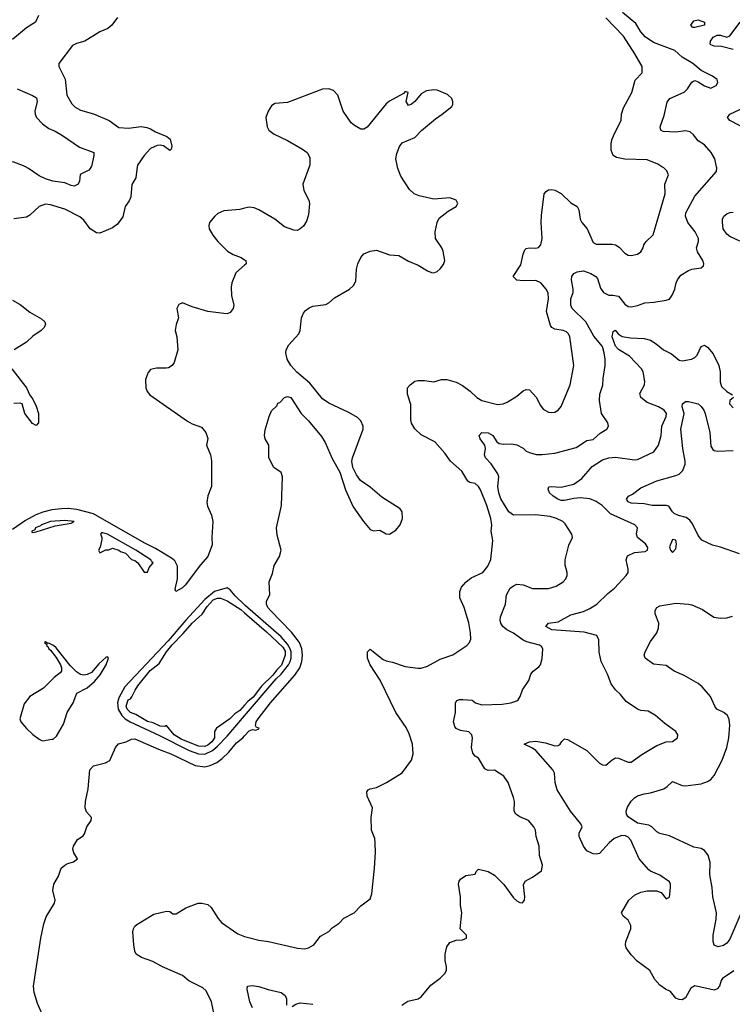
# Model space of a CAD drawing. Header units: inches. Extents: x 2001573 to 2220545, y 644482 to 846830.
# Tile 501 of 656: x 2118587 to 2123065, y 784735 to 790925. Entities that reach past the tile are written whole.
import ezdxf

# ---------------------------------------------------------------- set-up
doc = ezdxf.new("R2010")
doc.units = ezdxf.units.IN
doc.header["$MEASUREMENT"] = 0
for name, color, linetype in [('C1718', 7, 'Continuous'), ('C1719', 7, 'Continuous'), ('C1728', 7, 'Continuous'), ('C1729', 7, 'Continuous')]:
    doc.layers.add(name, color=color, linetype=linetype)

msp = doc.modelspace()

# ---------------------------------------------------------------- linework, layer by layer
at = {"layer": 'C1718', "color": 5}
for points, elevation in [([(2119325.8, 790000), (2119316.9, 789930), (2119292.5, 789887.5), (2119284.9, 789810), (2119274.8, 789785.2), (2119250.1, 789750), (2119234.3, 789685.7), (2119201, 789639), (2119170, 789615.3), (2119090, 789582.6), (2119070, 789584.8), (2119029.7, 789610), (2118990, 789664.2), (2118965.7, 789685.7), (2118870, 789734.2), (2118780.9, 789760.9), (2118750, 789764.4), (2118710, 789749.9), (2118650, 789694.8), (2118630, 789683.1), (2118550, 789672.8)], 380), ([(2119035.2, 790000), (2119030.7, 789989.3), (2119020.9, 789979), (2118968, 789952), (2118963.2, 789910), (2118954.7, 789890), (2118930, 789878.3), (2118910, 789881.9), (2118870, 789898.8), (2118795.3, 789910), (2118750, 789925.1), (2118710, 789943.1), (2118642.9, 789990), (2118623.1, 790000)], 360), ([(2120000, 789738.8), (2119970, 789730.9), (2119870, 789722.4), (2119833, 789707), (2119813, 789690), (2119779.3, 789650), (2119774.9, 789630), (2119778, 789610), (2119800.5, 789570), (2119832.4, 789530), (2119892.4, 789470), (2119929.2, 789449.2), (2119978.8, 789430), (2120000, 789415.1)], 420), ([(2120000, 789380.9), (2119946.1, 789333.9), (2119919.6, 789270), (2119915.9, 789244.1), (2119917.6, 789190), (2119932, 789130), (2119928.4, 789110), (2119910, 789083.6), (2119890, 789076.3), (2119870, 789076.9), (2119770, 789089.7), (2119670, 789118.7), (2119610, 789143.7), (2119586, 789134), (2119573.4, 789110), (2119584, 789050), (2119570, 789008), (2119564.4, 788970), (2119574.6, 788930), (2119581.1, 788850), (2119558.7, 788770), (2119544.9, 788750), (2119522.9, 788737.1), (2119506.9, 788733.1), (2119445.8, 788734.2), (2119410, 788725.6), (2119393.3, 788706.7), (2119378.3, 788661.7), (2119379, 788610), (2119387.9, 788587.9), (2119405.7, 788565.7), (2119640.5, 788400.5), (2119670, 788383.6), (2119730, 788363.1), (2119755.8, 788330), (2119768.2, 788291.8), (2119761.6, 788250), (2119785.5, 788190), (2119791.9, 788151.9), (2119792.8, 787990), (2119769.4, 787930.6), (2119762.4, 787890), (2119766.1, 787866.1), (2119793, 787810), (2119801.6, 787770), (2119795.3, 787670), (2119797.3, 787622.7), (2119770, 787549.2), (2119722.5, 787497.5), (2119627.7, 787370), (2119610, 787352.3), (2119568, 787330), (2119564.1, 787344.1), (2119578, 787410), (2119579.5, 787490), (2119562, 787522), (2119539.9, 787539.9), (2119440.9, 787600.9), (2119370, 787636.7), (2119050, 787817.9), (2118945.8, 787845.8), (2118891.6, 787851.6), (2118849.3, 787850.7), (2118790, 787843.1), (2118731.8, 787828.2), (2118688.6, 787811.4), (2118623.2, 787776.9), (2118541.1, 787718.9)], 420), ([(2118541.6, 789161.6), (2118590, 789134.7), (2118650, 789085.7), (2118724.2, 789044.2), (2118745.5, 789025.5), (2118748.2, 789010), (2118740.3, 788990), (2118721.7, 788970), (2118670, 788935.8), (2118630, 788898.4), (2118553.1, 788850)], 380), ([(2118536.9, 788730), (2118630.2, 788610), (2118650, 788564), (2118670, 788539.1), (2118690, 788495.5), (2118704.2, 788450), (2118706, 788390), (2118690, 788374), (2118666.7, 788386.7), (2118619.8, 788450), (2118602, 788510), (2118590, 788514.2), (2118550, 788512.7)], 380), ([(2120000, 787246), (2119941.8, 787301.8), (2119910, 787340.8), (2119890, 787353.4), (2119810.4, 787330), (2119750, 787279.8), (2119630.2, 787150), (2119519.3, 787020.7), (2119248.6, 786731.4), (2119210, 786662.4), (2119202.1, 786630), (2119205.5, 786590), (2119228.4, 786550), (2119250, 786528.6), (2119280.8, 786510), (2119464.9, 786424.9), (2119652.2, 786330), (2119710, 786308.8), (2119750, 786308.3), (2119798.8, 786330), (2119830, 786356.9), (2119890, 786420.9), (2120000, 786549.3)], 440), ([(2120000, 786616.1), (2119970, 786583), (2119938.3, 786561.7), (2119906.8, 786530), (2119824.7, 786470), (2119810.7, 786449.3), (2119810.3, 786410), (2119794.6, 786385.4), (2119770, 786364), (2119750, 786355.4), (2119710, 786356.8), (2119600.8, 786400.8), (2119558, 786430), (2119510, 786488), (2119498, 786482), (2119470, 786482.9), (2119425.1, 786505.1), (2119390, 786512), (2119317.6, 786557.6), (2119283.7, 786570), (2119262.4, 786590), (2119255.6, 786610), (2119269.6, 786650), (2119284.1, 786655.9), (2119292.7, 786667.3), (2119312, 786710), (2119330, 786737.1), (2119407.2, 786832.8), (2119463.5, 786876.5), (2119508.9, 786951.1), (2119544.4, 786995.6), (2119614.4, 787065.6), (2119669.8, 787130.2), (2119733.3, 787186.7), (2119764.8, 787235.2), (2119802.2, 787277.8), (2119830, 787289), (2119847.8, 787287.8), (2119891, 787271), (2119976.3, 787216.3), (2120000, 787195.8)], 440), ([(2118730, 784669.6), (2118699.8, 784739.8), (2118677.3, 784810), (2118674.6, 784850), (2118718.9, 785150), (2118738.8, 785241.2), (2118754.1, 785285.9), (2118806.5, 785370), (2118808.9, 785390), (2118794.7, 785450), (2118801.3, 785490), (2118830, 785540.7), (2118848.3, 785590), (2118869.9, 785610.1), (2118890, 785620.5), (2118926, 785630), (2118949.6, 785650), (2118926.9, 785686.9), (2118921.5, 785710), (2118925, 785730), (2118949.5, 785770.5), (2118985.1, 785794.9), (2118993.8, 785806.2), (2119008.9, 785850), (2119036.8, 785890), (2119038.5, 785910), (2119006, 785946), (2118997.4, 785970), (2118999.9, 786010), (2119016.9, 786090), (2119027.5, 786210), (2119050, 786234.5), (2119126.1, 786253.9), (2119153.1, 786266.9), (2119189.7, 786350), (2119207.9, 786372.1), (2119255.1, 786384.9), (2119290, 786401.7), (2119310, 786403.6), (2119458.3, 786338.3), (2119536.5, 786310), (2119690, 786236.6), (2119750, 786227.4), (2119783.6, 786236.4), (2119824.8, 786255.2), (2119859.8, 786280.2), (2119900.9, 786319.1), (2119950, 786377.8), (2119989, 786411), (2120000, 786422.8)], 420), ([(2119808.7, 784671.3), (2119792, 784750), (2119759.8, 784819.8), (2119738.5, 784838.5), (2119650, 784883.6), (2119610, 784916.5), (2119484.7, 784970), (2119423.9, 785003.9), (2119352.7, 785030), (2119319.3, 785050), (2119309.5, 785070), (2119304.5, 785110), (2119298.4, 785190), (2119302.9, 785210), (2119310, 785226), (2119322.7, 785237.3), (2119430, 785300.7), (2119510, 785320.7), (2119530, 785318), (2119550, 785304.7), (2119570, 785304.7), (2119630, 785341), (2119709.5, 785370.5), (2119730.5, 785370.5), (2119770, 785362.8), (2119790, 785344), (2119834.4, 785274.4), (2119855.3, 785250), (2119958, 785178), (2120000, 785162.3)], 380)]:
    msp.add_lwpolyline(points, dxfattribs=dict(at, elevation=elevation))
at = {"layer": 'C1718', "color": 5, "elevation": 440}
for points in [[(2118870, 787776), (2118781, 787770), (2118723.8, 787750), (2118717.3, 787742.7), (2118687.2, 787730), (2118682.5, 787717.5), (2118663.8, 787710), (2118663.8, 787703.8), (2118670, 787700.7), (2118690, 787704.9), (2118810, 787742.4), (2118910, 787758.8), (2118928.7, 787770)], [(2119110, 787698.7), (2119101.7, 787698.3), (2119094, 787690), (2119103, 787670), (2119103.5, 787656.5), (2119092, 787608), (2119082, 787590), (2119090, 787574), (2119128.4, 787591.6), (2119147.3, 787592.7), (2119170, 787602), (2119210, 787590.8), (2119221.4, 787581.4), (2119251, 787570), (2119290, 787531), (2119310, 787524.7), (2119330, 787511), (2119370, 787452), (2119390, 787452), (2119400.1, 787479.9), (2119426.6, 787510), (2119416.6, 787516.6), (2119410.9, 787530), (2119316.4, 787590), (2119138.4, 787690)], [(2118750, 787013.6), (2118742.8, 787010), (2118756.8, 786996.8), (2118754.9, 786990), (2118763.7, 786983.7), (2118769.3, 786970), (2118781.2, 786961.2), (2118816.2, 786916.2), (2118842.6, 786870), (2118850.4, 786850), (2118850.6, 786830), (2118842, 786818), (2118804, 786790), (2118737.6, 786722.4), (2118650, 786669.2), (2118616.1, 786623.9), (2118587.3, 786530), (2118594.8, 786510), (2118630, 786468), (2118670, 786430.6), (2118710, 786401), (2118730, 786391), (2118790, 786401), (2118798, 786402), (2118819.3, 786420.7), (2118863.3, 786496.7), (2118886, 786570), (2118922.7, 786630), (2118945.2, 786690), (2119010, 786723.8), (2119056.6, 786763.4), (2119092.8, 786807.2), (2119130.5, 786869.5), (2119145.2, 786910), (2119138.4, 786918.4), (2119130, 786917.6), (2119084.3, 786875.7), (2119038.6, 786821.4), (2119010, 786808.2), (2118990, 786805.1), (2118970, 786808.2), (2118944.1, 786824.1), (2118904.8, 786864.8), (2118815.8, 786975.8), (2118799.3, 786990), (2118770, 787005.1), (2118763.2, 787003.2)]]:
    msp.add_lwpolyline(points, close=True, dxfattribs=at)
at = {"layer": 'C1719', "color": 5}
for points, elevation in [([(2118704.2, 790950), (2118685.5, 790910), (2118630, 790874), (2118540.9, 790799.1)], 360), ([(2119202.3, 790937.7), (2119165.5, 790890), (2119140.7, 790870), (2119090, 790848), (2118996.3, 790790), (2118944.4, 790775.6), (2118918.7, 790761.3), (2118832.7, 790650), (2118832.4, 790630), (2118872.1, 790550), (2118883.6, 790450), (2118915.4, 790395.4), (2118934.6, 790374.6), (2118970, 790355.2), (2119050, 790332.9), (2119150, 790290.2), (2119210, 790246.7), (2119270, 790243.5), (2119350, 790252.2), (2119386.8, 790246.8), (2119410, 790238.2), (2119440.1, 790220.1), (2119510.6, 790190), (2119533.4, 790173.4), (2119543, 790130), (2119538.8, 790110), (2119530, 790102.7), (2119491.1, 790131.1), (2119470, 790135.6), (2119450, 790133.6), (2119410, 790114.2), (2119368.4, 790070), (2119327.1, 790010), (2119325.8, 790000)], 380), ([(2118570.4, 790490), (2118668.2, 790448.2), (2118693.1, 790433.1), (2118697.4, 790410), (2118681.3, 790350), (2118683.9, 790330), (2118693.2, 790310), (2118730, 790269.2), (2118770, 790239.7), (2118810, 790223.8), (2118856.8, 790196.8), (2118963.3, 790123.3), (2119052.4, 790090), (2119052.9, 790070), (2119039.4, 790010), (2119035.2, 790000)], 360), ([(2118623.1, 790000), (2118610, 790006.6), (2118550, 790029.8), (2118505.7, 790034.3), (2118490, 790029.2), (2118474, 790000)], 360)]:
    msp.add_lwpolyline(points, dxfattribs=dict(at, elevation=elevation))
at = {"layer": 'C1728', "color": 5}
for points, elevation in [([(2120000, 786422.8), (2120030, 786454.7), (2120050, 786463), (2120070, 786458), (2120090, 786466), (2120091.2, 786471.2), (2120075.1, 786475.1), (2120067.8, 786487.8), (2120072.1, 786510), (2120084.5, 786530), (2120163.9, 786630), (2120315, 786805), (2120346.4, 786850), (2120360.4, 786890), (2120364.3, 786930), (2120359.5, 786970), (2120344.7, 787010), (2120295.1, 787075.1), (2120162.3, 787210), (2120146, 787230), (2120136.9, 787250), (2120138.7, 787270), (2120158.9, 787310), (2120154.7, 787390), (2120176.4, 787443.6), (2120186.7, 787493.3), (2120219.5, 787550), (2120229.6, 787590), (2120204.7, 787684.7), (2120200.2, 787730), (2120231.3, 787871.3), (2120238.7, 788050), (2120230, 788077.2), (2120184, 788110), (2120152.7, 788170), (2120151.8, 788250), (2120130, 788289), (2120125.3, 788310), (2120130, 788346.8), (2120154, 788430), (2120170, 788464.9), (2120202, 788498), (2120210, 788513), (2120221.5, 788518.5), (2120250, 788550.4), (2120270, 788556.3), (2120290, 788550.6), (2120354.9, 788450), (2120402.4, 788402.4), (2120483.6, 788303.6), (2120506.2, 788266.2), (2120550, 788166.4), (2120599.4, 788079.4), (2120633.5, 787970), (2120682.1, 787862.1), (2120747.2, 787770), (2120790, 787720.3), (2120810, 787710.4), (2120850, 787714.9), (2120890, 787692.2), (2120910, 787690.4), (2120950, 787715.5), (2120977, 787750), (2120992, 787790), (2120989.4, 787830), (2120977.2, 787850), (2120862.5, 787922.5), (2120790, 787986.3), (2120728.7, 788028.7), (2120702.5, 788062.5), (2120680.7, 788110), (2120674.5, 788150), (2120678.4, 788170), (2120745.7, 788350), (2120745.1, 788370), (2120730, 788403.7), (2120710, 788423.6), (2120656.2, 788456.2), (2120530, 788513.6), (2120490, 788541.6), (2120410, 788639.7), (2120327.8, 788707.8), (2120289.9, 788749.9), (2120267.9, 788790), (2120259.3, 788830), (2120261.8, 788850), (2120278.4, 788881.6), (2120341, 788950), (2120348.9, 788971.1), (2120357.7, 789050), (2120370, 789079.1), (2120383.6, 789096.4), (2120406.5, 789113.5), (2120430, 789123.7), (2120510, 789134), (2120530, 789144.9), (2120564.7, 789175.2), (2120659, 789230), (2120685.4, 789254.6), (2120698.3, 789281.7), (2120703.3, 789356.7), (2120711, 789389), (2120730.9, 789429.1), (2120750, 789452.4), (2120789.8, 789470.2), (2120830, 789475.3), (2120910, 789447.4), (2120970, 789443.1), (2121030, 789406.7), (2121090, 789382), (2121150, 789346), (2121175.6, 789335.6), (2121190, 789334), (2121210, 789341.3), (2121230, 789358.4), (2121250, 789386), (2121257.7, 789410), (2121247.7, 789470), (2121239.8, 789490), (2121199.7, 789550), (2121198.3, 789590), (2121211, 789649), (2121223.9, 789676.1), (2121279.1, 789720.9), (2121328.7, 789750), (2121341.2, 789770), (2121328.7, 789790), (2121290, 789805.2), (2121190, 789796), (2121097.2, 789817.2), (2121065.2, 789830), (2121037.2, 789857.2), (2120981.8, 789941.8), (2120962.2, 789990), (2120960.2, 790000)], 420), ([(2120406.7, 790000), (2120367, 789890), (2120372.2, 789850), (2120403.1, 789790), (2120408.5, 789770), (2120402.8, 789697.2), (2120390, 789657.2), (2120370, 789626), (2120350, 789609.2), (2120330, 789599.5), (2120310, 789600.5), (2120250, 789622.4), (2120189.6, 789670), (2120090, 789729.7), (2120061.4, 789741.5), (2120030, 789746.6), (2120000, 789738.8)], 420), ([(2120000, 785162.3), (2120016.2, 785156.2), (2120090, 785137.4), (2120151.3, 785130), (2120332.5, 785087.5), (2120376.6, 785083.4), (2120401.2, 785090), (2120435.1, 785110), (2120477.1, 785162.9), (2120530, 785193.4), (2120550, 785214.9), (2120594, 785246), (2120623.5, 785276.5), (2120689.6, 785310.4), (2120730, 785354.8), (2120790, 785399.1), (2120799.1, 785430), (2120816.3, 785590), (2120822.6, 785690), (2120820.7, 785750), (2120817.8, 785777.8), (2120797.6, 785830), (2120796.2, 785910), (2120803.6, 785970), (2120770, 786044), (2120767.6, 786070), (2120776.9, 786083.1), (2120789, 786090), (2120830, 786098.3), (2120891.7, 786128.4), (2120989.4, 786190), (2121049.6, 786270), (2121060.4, 786310), (2121056.1, 786370), (2121034.8, 786434.8), (2121014.6, 786474.6), (2120949.9, 786570), (2120852.6, 786772.6), (2120789.7, 786870), (2120771.6, 786910), (2120772.7, 786950), (2120790, 786967.3), (2120870, 786903.1), (2120890, 786893.7), (2120930, 786885.7), (2121010, 786859), (2121088.2, 786848.2), (2121109.1, 786849.1), (2121150, 786861.3), (2121230, 786904.4), (2121308.4, 786931.5), (2121396, 786990), (2121412.7, 787010), (2121422, 787030), (2121419.7, 787070), (2121410, 787134), (2121379.7, 787230), (2121352.8, 787290), (2121351.8, 787330), (2121362.7, 787357.3), (2121390.7, 787389.3), (2121424.5, 787415.5), (2121497.6, 787450), (2121527.8, 787490), (2121548.2, 787531.8), (2121559.8, 787650), (2121549.8, 787710), (2121553.4, 787746.6), (2121547.1, 787790), (2121522.3, 787870), (2121482.3, 787970), (2121470, 787989.7), (2121450, 788008.6), (2121415.9, 788015.9), (2121404, 788024), (2121366.3, 788086.3), (2121293.2, 788150), (2121259, 788199), (2121195.1, 788270), (2121110, 788315.8), (2121070, 788352.1), (2121050, 788387.8), (2121045, 788410), (2121044.9, 788504.9), (2121024.2, 788570), (2121024.2, 788610), (2121041.6, 788630), (2121070, 788651.6), (2121090, 788657.4), (2121130, 788657.4), (2121190, 788648.5), (2121237.5, 788662.5), (2121270, 788663.1), (2121330, 788645.2), (2121370, 788624.4), (2121418.4, 788590), (2121459.5, 788550), (2121490, 788531.7), (2121590, 788505.2), (2121624, 788510), (2121650, 788519.6), (2121710, 788557), (2121750, 788591.5), (2121770, 788599.5), (2121790, 788597.6), (2121832.7, 788552.7), (2121858.6, 788498.5), (2121876.9, 788476.9), (2121910, 788457.6), (2121930, 788454.4), (2121950, 788457.1), (2121969.7, 788470.3), (2121990, 788494), (2122046.4, 788630), (2122069.8, 788750), (2122044.6, 788930), (2122036.2, 788950), (2122022, 788962), (2122002.7, 788970), (2121950, 788979.2), (2121930, 788989.8), (2121922.4, 789002.4), (2121898.3, 789090), (2121910.4, 789169.6), (2121907, 789207), (2121895.3, 789230), (2121861.5, 789270), (2121830, 789284.2), (2121750, 789282.3), (2121710, 789287.3), (2121687.3, 789310), (2121735.5, 789384.5), (2121750, 789451.3), (2121762.2, 789477.7), (2121770, 789485.5), (2121788, 789490), (2121830, 789488.8), (2121846.5, 789493.5), (2121862.4, 789510), (2121870.9, 789550), (2121864.4, 789650), (2121866.7, 789693.3), (2121882.4, 789830), (2121894.5, 789845.5), (2121910, 789854.9), (2121930, 789857.7), (2121950, 789853.4), (2121990, 789832.9), (2122050, 789773.2), (2122090.3, 789750), (2122101.3, 789730), (2122109.2, 789670), (2122119.7, 789650), (2122152, 789610), (2122190, 789524.2), (2122210, 789512.6), (2122307, 789513), (2122330, 789508.8), (2122354.3, 789494.3), (2122390, 789456.4), (2122410, 789444.4), (2122430, 789441.3), (2122469, 789450), (2122490, 789466), (2122505.1, 789490), (2122509.6, 789510), (2122523.6, 789530), (2122568, 789572), (2122643.1, 789830), (2122640.5, 789890), (2122663, 789950), (2122653.5, 789973.5), (2122633.6, 789993.6), (2122623, 790000)], 380), ([(2120989, 784730), (2121025.1, 784754.9), (2121090, 784770.3), (2121110, 784781.3), (2121170, 784855.5), (2121230, 784899.3), (2121260.7, 784930), (2121269.6, 784950), (2121269.6, 784970), (2121261.3, 785010), (2121260.5, 785050), (2121270, 785096), (2121290, 785122.8), (2121330, 785138.8), (2121370, 785141), (2121395.3, 785150), (2121394, 785170), (2121355.3, 785210), (2121366, 785310), (2121356, 785356), (2121357.6, 785410), (2121345.2, 785490), (2121349, 785510), (2121357.2, 785522.8), (2121390, 785544.7), (2121450, 785554), (2121455.3, 785570), (2121470, 785584.7), (2121530, 785570.4), (2121570, 785546), (2121628.9, 785488.9), (2121690, 785404.9), (2121710, 785384.9), (2121730, 785374.9), (2121746, 785374), (2121759.5, 785390), (2121761.6, 785410), (2121753.6, 785486.4), (2121764, 785510), (2121810, 785533.4), (2121866.8, 785573.2), (2121871.8, 785610), (2121852.3, 785670), (2121851.5, 785730), (2121833.3, 785790), (2121827.6, 785830), (2121818.7, 785850), (2121784.7, 785890), (2121730, 785912.8), (2121704.4, 785930), (2121694.2, 785950), (2121695.3, 786010), (2121690, 786035.1), (2121657, 786130), (2121630, 786169.7), (2121570, 786207.6), (2121530, 786204.5), (2121510, 786216.2), (2121470, 786282.9), (2121450, 786295.1), (2121433.7, 786313.7), (2121425.8, 786350), (2121431.4, 786408.6), (2121428, 786430), (2121410, 786448), (2121357.1, 786457.1), (2121329.9, 786469.9), (2121320.8, 786480.8), (2121313.8, 786510), (2121325.7, 786570), (2121324.5, 786630), (2121334.8, 786645.2), (2121350, 786651.4), (2121371.4, 786651.4), (2121430, 786647.2), (2121450.4, 786630), (2121490, 786618.5), (2121617.8, 786622.2), (2121674, 786630), (2121710, 786642.3), (2121719.7, 786650), (2121732.6, 786670), (2121747.5, 786712.5), (2121787, 786770), (2121799.6, 786810), (2121814.5, 786830), (2121850, 786857), (2121859.2, 786870), (2121870.6, 786909.4), (2121874.4, 786970), (2121865.1, 786985.1), (2121853.4, 786993.4), (2121774.1, 787014.1), (2121750, 787024.7), (2121690, 787068.3), (2121647.1, 787090), (2121623.5, 787110), (2121609.7, 787130), (2121606, 787150), (2121608.7, 787170), (2121640.7, 787250), (2121646.6, 787310), (2121669.7, 787350), (2121690, 787366.7), (2121710, 787375.9), (2121750, 787371.2), (2121810, 787349), (2121910, 787348.2), (2121957.4, 787362.6), (2122002.7, 787390), (2122018.4, 787410), (2122027, 787430), (2122027, 787450), (2122015.1, 787495.1), (2122014.3, 787530), (2122038, 787622), (2122061.2, 787670), (2122056, 787690), (2122015.6, 787755.6), (2121999, 787770), (2121961.2, 787790), (2121920.6, 787800.6), (2121830, 787811), (2121690.8, 787810.8), (2121661.1, 787830), (2121610, 787911.8), (2121597.1, 787950), (2121590.8, 787990), (2121596.8, 788050), (2121591.2, 788070), (2121550, 788133.3), (2121514, 788170), (2121508, 788190), (2121513.3, 788230), (2121509.6, 788249.6), (2121479.6, 788290), (2121474, 788310), (2121491.3, 788328.7), (2121530, 788327.9), (2121560.9, 788310), (2121585.3, 788270), (2121600.6, 788260.6), (2121630, 788255.5), (2121678.6, 788258.6), (2121710, 788252.7), (2121750, 788232), (2121770, 788213), (2121790, 788203.1), (2121831.7, 788191.7), (2121870, 788190.3), (2121950, 788199), (2122084.5, 788235.5), (2122150, 788278.7), (2122190, 788284.9), (2122235.5, 788324.5), (2122277.2, 788350), (2122286, 788370), (2122282.7, 788390), (2122242, 788450), (2122229.7, 788529.7), (2122231.5, 788570), (2122251.9, 788628.1), (2122252.9, 788670), (2122265.8, 788750), (2122266.6, 788790), (2122260.7, 788830), (2122249, 788870), (2122195.3, 788935.3), (2122145.5, 789025.5), (2122058.2, 789110), (2122050.9, 789130), (2122049.7, 789170), (2122064.7, 789210), (2122065.4, 789230), (2122054, 789290), (2122056.3, 789310), (2122069.6, 789330), (2122090, 789339.7), (2122130, 789345.5), (2122175.8, 789330), (2122206.4, 789310), (2122217.1, 789297.1), (2122237.6, 789237.6), (2122255.8, 789210), (2122290, 789192.9), (2122313.6, 789193.6), (2122350, 789186), (2122390, 789135.8), (2122410, 789122.6), (2122430, 789119.6), (2122470, 789127.7), (2122515.2, 789144.8), (2122571.2, 789148.8), (2122650, 789160.5), (2122670, 789167.3), (2122687.5, 789192.5), (2122704.5, 789230), (2122711.3, 789270), (2122720.5, 789290), (2122742.4, 789317.6), (2122790, 789347.4), (2122810, 789355.3), (2122870, 789364.9), (2122883.2, 789376.8), (2122886.6, 789390), (2122879.7, 789410), (2122846.2, 789466.2), (2122840.5, 789490), (2122852.4, 789530), (2122853.1, 789550), (2122832.5, 789590), (2122785.6, 789650), (2122769.8, 789690), (2122772.9, 789710), (2122830, 789814.9), (2122965.1, 789970), (2122967.6, 789992.4), (2122965.8, 790000)], 360), ([(2123111.4, 789531.4), (2123050, 789561.5), (2123030, 789576.9), (2123008.2, 789610), (2123003, 789650), (2123003, 789670), (2123012, 789690), (2123030, 789704.4), (2123050, 789711.6), (2123070, 789713.8)], 340), ([(2120000, 789415.1), (2120007.3, 789410), (2120010.5, 789390), (2120000, 789380.9)], 420), ([(2123074.1, 784946), (2123002.8, 784897.2), (2122994.7, 784885.3), (2122984.9, 784850), (2122970, 784831.8), (2122950, 784824.4), (2122829.4, 784850.6), (2122803.3, 784836.6), (2122770, 784776.4), (2122750, 784763.2), (2122730, 784765.2), (2122710, 784774), (2122676.4, 784816.4), (2122645.4, 784830), (2122610, 784855.1), (2122577.8, 784890), (2122547.4, 784947.4), (2122466.2, 785006.1), (2122430, 785045.1), (2122398.3, 785090), (2122393.7, 785110), (2122396.8, 785130), (2122426.6, 785210), (2122426.3, 785230), (2122410, 785263.7), (2122379, 785290), (2122369, 785310), (2122415.1, 785390), (2122450, 785420.3), (2122490, 785440.9), (2122530, 785447.4), (2122588.3, 785448.3), (2122618.5, 785438.5), (2122650, 785398.8), (2122670, 785408.2), (2122676.9, 785470), (2122676.9, 785490), (2122670, 785505.2), (2122610, 785547.3), (2122551, 785571), (2122540.1, 785580.1), (2122480.5, 785650), (2122426.7, 785766.7), (2122410, 785786.6), (2122394.2, 785794.2), (2122370, 785796.2), (2122322.3, 785777.7), (2122290.1, 785749.9), (2122230, 785684), (2122210, 785678.7), (2122190, 785680.7), (2122150, 785699.5), (2122129.7, 785729.8), (2122102.2, 785790), (2122103.1, 785810), (2122120.5, 785850), (2122112.8, 785870), (2122048.8, 785948.8), (2121963.8, 786083.8), (2121952.1, 786130), (2121947.9, 786187.9), (2121937.1, 786210), (2121830, 786329.8), (2121810, 786344.6), (2121757.2, 786370), (2121790, 786384.9), (2121830.9, 786389.1), (2121890, 786379.7), (2121950, 786360.4), (2121970, 786362), (2121984, 786370), (2121992.9, 786387.1), (2122010, 786404.7), (2122030, 786398.8), (2122150.5, 786330), (2122230, 786250.4), (2122250, 786240.4), (2122270, 786238.4), (2122310, 786272.4), (2122330, 786283.7), (2122350, 786282), (2122410, 786256.4), (2122430, 786257.6), (2122495.4, 786304.6), (2122590, 786361.6), (2122650, 786384.9), (2122690, 786388), (2122721.2, 786410), (2122722.7, 786430), (2122709.2, 786450), (2122640.1, 786500.1), (2122582.7, 786550), (2122536.8, 786576.8), (2122490, 786582.7), (2122469.6, 786590), (2122398.5, 786638.5), (2122362, 786682), (2122330, 786711.8), (2122303, 786750), (2122280.5, 786810), (2122240.5, 786890), (2122228.6, 786948.6), (2122225.6, 787025.6), (2122213.3, 787053.3), (2122133.7, 787073.7), (2121930, 787088.1), (2121892.3, 787110), (2121909, 787130), (2121970, 787140.3), (2122050, 787184), (2122130, 787205), (2122170, 787222.5), (2122214, 787250), (2122282.7, 787317.3), (2122323.9, 787350), (2122398.9, 787430), (2122409.7, 787450), (2122411.1, 787470), (2122396.9, 787530), (2122406.1, 787553.9), (2122450, 787575.8), (2122517.7, 787582.3), (2122532, 787590), (2122533.6, 787606.4), (2122518.4, 787630), (2122469.6, 787670), (2122463.6, 787690), (2122469.6, 787730), (2122452.3, 787750), (2122298.8, 787818.8), (2122246.8, 787870), (2122210, 787896.4), (2122170, 787912.7), (2122110, 787917.9), (2122070, 787915.4), (2122010, 787901.1), (2121990, 787903.1), (2121968.7, 787910), (2121939.7, 787930), (2121916.9, 787950), (2121906.8, 787973.2), (2121912.9, 787987.1), (2121926, 787990), (2121990, 787985.7), (2122070, 788004.3), (2122119.9, 788040.1), (2122184.3, 788115.7), (2122250, 788156.8), (2122290, 788170.7), (2122330, 788175.3), (2122450, 788157.4), (2122470, 788160.6), (2122571, 788209), (2122600.8, 788250), (2122618.9, 788310), (2122622.8, 788370), (2122648.3, 788430), (2122650.9, 788450), (2122636.9, 788470), (2122600.7, 788490), (2122530, 788517.8), (2122489.8, 788550), (2122484.7, 788575.3), (2122512.8, 788630), (2122515.8, 788650), (2122504.7, 788710), (2122493.5, 788730), (2122419.5, 788810), (2122350, 788851.6), (2122330, 788871.5), (2122309.4, 788930.6), (2122315.3, 788964.7), (2122327.8, 788972.2), (2122347.2, 788950), (2122373, 788933), (2122425.2, 788925.2), (2122510, 788921.2), (2122550.1, 788910.1), (2122586.9, 788886.9), (2122631.8, 788850), (2122683.8, 788823.8), (2122730, 788784.3), (2122750, 788779.3), (2122809.2, 788790), (2122830, 788800.9), (2122843.7, 788816.3), (2122870, 788870.7), (2122890, 788878), (2122910, 788866.4), (2122944.8, 788824.8), (2122979.7, 788750), (2122988.4, 788710), (2122988.4, 788648.4), (2122997.8, 788617.8), (2123030, 788586.4), (2123066.4, 788566.4)], 340), ([(2123072, 788550), (2123048.7, 788531.3), (2123046.4, 788510), (2123070, 788483.8)], 340), ([(2123110, 787566.3), (2122990, 787609), (2122940.4, 787620.4), (2122873.6, 787653.6), (2122850, 787681.4), (2122814.8, 787754.8), (2122798.6, 787778.6), (2122774.6, 787794.6), (2122727.2, 787807.2), (2122700.4, 787820.4), (2122688.2, 787830), (2122665.8, 787865.8), (2122651, 787871), (2122562, 787870), (2122510, 787880.2), (2122430, 787884.5), (2122410, 787892.7), (2122400.5, 787910), (2122403.3, 787916.7), (2122413.2, 787930), (2122438.4, 787941.6), (2122490, 787981.6), (2122590, 788025.5), (2122710, 788059.5), (2122730, 788068.5), (2122753, 788090), (2122769.7, 788130), (2122769.7, 788150), (2122753.8, 788230), (2122740.4, 788350), (2122762.4, 788450), (2122749.9, 788490), (2122750.9, 788509.1), (2122770, 788523.9), (2122790, 788523.8), (2122850, 788509.4), (2122870, 788492.2), (2122885, 788470), (2122894, 788450), (2122923.6, 788330), (2122930, 788244), (2122942.9, 788222.9), (2122950, 788216.9), (2122972.4, 788212.4), (2123070, 788216.1)], 320), ([(2120000, 786549.3), (2120198.7, 786781.3), (2120230, 786810.3), (2120276.1, 786870), (2120287.6, 786890), (2120292.5, 786910), (2120292, 786950), (2120286, 786970), (2120270, 786999.8), (2120230, 787045.3), (2120003.1, 787243.1), (2120000, 787246)], 440), ([(2123138, 785350), (2123050, 785145.4), (2123030, 785118.5), (2123010, 785103.9), (2122976.4, 785096.4), (2122950, 785107.3), (2122944.8, 785130), (2122944.1, 785170), (2122963.8, 785270), (2122965.3, 785310), (2122941.9, 785410), (2122938.4, 785470), (2122923.9, 785550), (2122926.4, 785626.4), (2122913.6, 785673.6), (2122890, 785702.3), (2122870, 785714), (2122823.3, 785723.3), (2122670, 785793.5), (2122610, 785808.4), (2122590, 785818.9), (2122559.7, 785850), (2122541.4, 785861.4), (2122470, 785874.6), (2122410, 785913.3), (2122399.6, 785930), (2122397.9, 785950), (2122405.6, 785974.4), (2122430, 786011.8), (2122450, 786033.2), (2122470, 786046), (2122510, 786058), (2122550, 786063.6), (2122634, 786090), (2122656.3, 786103.7), (2122690, 786136.5), (2122750, 786111), (2122770, 786109.5), (2122870, 786120.7), (2122910, 786135.5), (2122930, 786148.5), (2122950, 786173.8), (2123001.8, 786270), (2123030, 786350.2), (2123043.9, 786410), (2123049.2, 786490), (2123045, 786525), (2123035, 786550), (2123011.8, 786570), (2122968.3, 786590), (2122954.7, 786610), (2122928.4, 786670), (2122875.6, 786730), (2122850, 786752.3), (2122762.5, 786802.5), (2122700.5, 786830), (2122650, 786864.4), (2122570, 786874), (2122518, 786910), (2122512, 786930), (2122517.6, 786950), (2122550, 787014.9), (2122589.8, 787070.2), (2122601.4, 787098.6), (2122602.4, 787130), (2122580.8, 787190), (2122579.6, 787210), (2122589.9, 787230), (2122610, 787239.8), (2122710, 787255.8), (2122790.2, 787250.2), (2122810, 787246.3), (2122876.9, 787216.9), (2122949.5, 787169.5), (2122990, 787163.2), (2123030, 787163.8), (2123065.6, 787174.4)], 320), ([(2120000, 787195.8), (2120137, 787077), (2120240.4, 786980.4), (2120254.2, 786954.2), (2120255.3, 786930), (2120232.7, 786867.3), (2120202.5, 786837.5), (2120176.7, 786803.3), (2120105.6, 786734.4), (2120054.9, 786665.1), (2120020.9, 786639.1), (2120000, 786616.1)], 440), ([(2120050, 784712.7), (2120033.6, 784750), (2120017.2, 784830), (2120018, 784850), (2120046.8, 784853.2), (2120090, 784847.7), (2120148.7, 784828.7), (2120230, 784810.2), (2120254.6, 784790), (2120264.2, 784770), (2120264.4, 784730)], 360), ([(2120299.3, 784720.7), (2120323.1, 784736.9), (2120350, 784744.2), (2120430, 784735)], 360)]:
    msp.add_lwpolyline(points, dxfattribs=dict(at, elevation=elevation))
at = {"layer": 'C1728', "color": 5, "elevation": 340}
msp.add_lwpolyline([(2122690, 787656), (2122670.7, 787610), (2122677.3, 787590), (2122690, 787574.8), (2122710, 787598), (2122714, 787630), (2122710, 787652.7)], close=True, dxfattribs=at)
at = {"layer": 'C1729', "color": 5}
for points, elevation in [([(2122965.8, 790000), (2122954.3, 790050), (2122931.5, 790090), (2122890, 790137), (2122850, 790163.5), (2122820.5, 790200.5), (2122799.3, 790219.3), (2122770, 790226.9), (2122710, 790217.3), (2122630, 790222), (2122615.1, 790230), (2122611.5, 790250), (2122636.9, 790323.1), (2122654.7, 790405.3), (2122671.8, 790428.2), (2122761.5, 790470), (2122783.5, 790490), (2122810, 790532.7), (2122821.7, 790538.3), (2122830, 790541.3), (2122850, 790534), (2122890, 790507.9), (2122930, 790494), (2122963.7, 790510), (2122974.5, 790530), (2122969.5, 790549.5), (2122941.2, 790570), (2122870, 790604.2), (2122815.8, 790650), (2122750, 790688.5), (2122703.8, 790730), (2122570, 790782), (2122517.6, 790817.6), (2122490, 790849), (2122459.6, 790899.6), (2122375.2, 790970)], 360), ([(2122623, 790000), (2122596.2, 790016.2), (2122530, 790042.6), (2122390, 790048.7), (2122338, 790058), (2122317, 790070), (2122304.6, 790104.6), (2122303, 790143), (2122308.3, 790170), (2122323.9, 790210), (2122366, 790290), (2122369.6, 790330), (2122381.7, 790370), (2122433.2, 790466.8), (2122455, 790544.9), (2122498.7, 790590), (2122498.9, 790630), (2122453.1, 790710), (2122380.4, 790820.4), (2122270, 790937.2)], 380), ([(2123070, 790738), (2122996.6, 790756.6), (2122950, 790758.2), (2122930, 790765.7), (2122926, 790770), (2122927.8, 790790), (2122944.3, 790815.7), (2122970, 790827.6), (2122990, 790826.7), (2123030, 790814), (2123050, 790822.8), (2123113.3, 790910)], 340), ([(2120960.2, 790000), (2120949.7, 790050), (2120956.4, 790083.6), (2120973.1, 790126.9), (2120989.6, 790150.4), (2121070, 790183), (2121112.8, 790227.2), (2121199.1, 790300.9), (2121242.7, 790330), (2121301.5, 790378.5), (2121309.3, 790390.7), (2121309.3, 790410), (2121302.7, 790430), (2121274.8, 790454.8), (2121210, 790480.7), (2121190, 790483.6), (2121143.1, 790476.9), (2121110, 790459.5), (2121070, 790409.4), (2121050, 790392.7), (2121030, 790385.2), (2121015.1, 790410), (2121027.3, 790467.3), (2121010, 790472.3), (2120998.5, 790461.5), (2120910, 790413.2), (2120890, 790395.1), (2120770.3, 790249.7), (2120750, 790237), (2120730, 790237), (2120690, 790259.5), (2120670, 790277), (2120620.5, 790350), (2120587, 790450), (2120558.9, 790478.9), (2120530, 790489.6), (2120490, 790488), (2120270, 790404), (2120190, 790397.6), (2120170, 790382.7), (2120148, 790350), (2120133, 790310), (2120142.4, 790250), (2120153.4, 790230), (2120185.1, 790205.1), (2120270, 790166), (2120364.9, 790110), (2120392.7, 790090), (2120410, 790058), (2120410.4, 790010), (2120406.7, 790000)], 420), ([(2123167, 790230), (2123049.5, 790290), (2123035.1, 790310), (2123049.3, 790330), (2123144.3, 790375.7)], 340)]:
    msp.add_lwpolyline(points, dxfattribs=dict(at, elevation=elevation))
at = {"layer": 'C1729', "color": 5, "elevation": 340}
msp.add_lwpolyline([(2122830, 790874.5), (2122816.5, 790876.5), (2122804, 790890), (2122823.1, 790916.9), (2122850, 790923.1), (2122890.4, 790910), (2122890, 790889.7)], close=True, dxfattribs=at)

doc.saveas('drawing.dxf')
